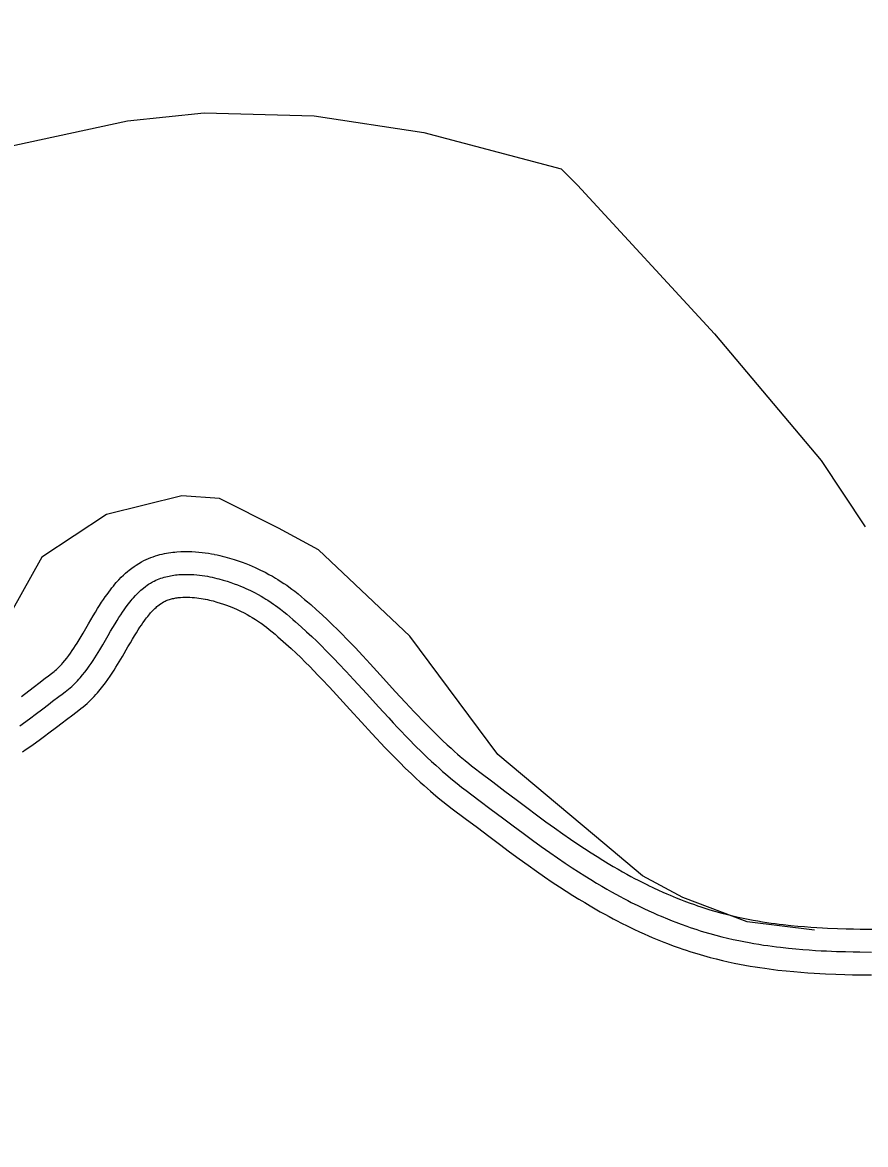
# Model space of a CAD drawing. Extents: x 3161615 to 3199515, y 867541 to 892976.
# Drawn here: x 3169431 to 3169984, y 873657 to 874393 of the extents above; entities that cross this region are included whole.
import ezdxf

# ---------------------------------------------------------------- set-up
doc = ezdxf.new("R2010")
doc.units = 0
doc.layers.add('V-ROAD-CNTR', color=7, linetype='Continuous')
doc.layers.add('V-TOPO-SHOR', color=7, linetype='Continuous')

msp = doc.modelspace()

# ---------------------------------------------------------------- linework, layer by layer
at = {"layer": 'V-ROAD-CNTR'}
for points in [[(3169430.3, 873950.64), (3169435.22, 873954.38), (3169438.92, 873957.21), (3169441.72, 873959.35), (3169445.93, 873962.54), (3169448.07, 873964.14), (3169450.1, 873965.65), (3169451.01, 873966.33), (3169451.79, 873966.95), (3169452.55, 873967.6), (3169453.3, 873968.26), (3169454.04, 873968.94), (3169454.76, 873969.65), (3169455.47, 873970.37), (3169456.17, 873971.1), (3169456.85, 873971.85), (3169457.49, 873972.57), (3169458.85, 873974.19), (3169460.12, 873975.79), (3169461.35, 873977.41), (3169462.54, 873979.05), (3169463.68, 873980.7), (3169464.78, 873982.35), (3169465.85, 873984), (3169466.87, 873985.6), (3169468.89, 873988.89), (3169470.76, 873992.04), (3169474.34, 873998.17), (3169475.93, 874000.89), (3169477.45, 874003.47), (3169478.9, 874005.9), (3169480.3, 874008.18), (3169481.63, 874010.32), (3169482.92, 874012.33), (3169484.16, 874014.19), (3169485.35, 874015.94), (3169486.5, 874017.56), (3169487.6, 874019.07), (3169488.67, 874020.48), (3169489.68, 874021.79), (3169490.67, 874023), (3169491.61, 874024.13), (3169492.55, 874025.22), (3169494.26, 874027.11), (3169495.86, 874028.76), (3169497.32, 874030.18), (3169498.64, 874031.39), (3169499.83, 874032.43), (3169500.96, 874033.36), (3169502.81, 874034.8), (3169504.32, 874035.88), (3169505.55, 874036.72), (3169507.31, 874037.82), (3169509.14, 874038.87), (3169510.7, 874039.68), (3169512.23, 874040.42), (3169513.76, 874041.09), (3169515.29, 874041.7), (3169516.79, 874042.25), (3169518.28, 874042.75), (3169519.76, 874043.2), (3169521.22, 874043.59), (3169522.67, 874043.95), (3169524.1, 874044.27), (3169525.51, 874044.54), (3169526.91, 874044.78), (3169528.28, 874044.99), (3169529.63, 874045.17), (3169530.97, 874045.31), (3169532.36, 874045.44), (3169534.89, 874045.6), (3169537.41, 874045.67), (3169539.85, 874045.67), (3169542.23, 874045.59), (3169544.52, 874045.46), (3169546.75, 874045.27), (3169548.9, 874045.04), (3169550.98, 874044.77), (3169553, 874044.47), (3169554.94, 874044.14), (3169556.7, 874043.81)], [(3169556.96, 874043.76), (3169558.65, 874043.41), (3169560.41, 874043.01), (3169562.11, 874042.61), (3169563.8, 874042.17), (3169566.91, 874041.31), (3169569.86, 874040.41), (3169572.6, 874039.5), (3169575.15, 874038.59), (3169577.52, 874037.69), (3169579.73, 874036.81), (3169581.77, 874035.95), (3169583.68, 874035.11), (3169585.45, 874034.3), (3169587.14, 874033.5), (3169590.13, 874032.01), (3169592.75, 874030.62), (3169595, 874029.37), (3169596.94, 874028.24), (3169598.62, 874027.23), (3169600.1, 874026.3), (3169602.53, 874024.72), (3169604.36, 874023.47), (3169605.74, 874022.49), (3169607.7, 874021.04), (3169609.59, 874019.58), (3169611.83, 874017.78), (3169613.97, 874016.03), (3169616.07, 874014.28), (3169618.11, 874012.55), (3169620.12, 874010.81), (3169623.95, 874007.41), (3169627.63, 874004.05), (3169631.14, 874000.76), (3169634.48, 873997.54), (3169637.68, 873994.4), (3169640.74, 873991.34), (3169643.67, 873988.35), (3169646.49, 873985.45), (3169649.2, 873982.61), (3169654.35, 873977.14), (3169659.14, 873971.97), (3169667.96, 873962.33), (3169675.62, 873953.93), (3169682.31, 873946.66), (3169685.22, 873943.53), (3169687.96, 873940.61), (3169690.54, 873937.89), (3169692.96, 873935.37), (3169695.22, 873933.04), (3169699.53, 873928.67), (3169703.32, 873924.94), (3169706.65, 873921.73), (3169709.6, 873918.96), (3169712.19, 873916.58), (3169714.48, 873914.52), (3169716.49, 873912.74), (3169718.24, 873911.22), (3169721.4, 873908.55), (3169723.77, 873906.6), (3169725.54, 873905.18), (3169728.26, 873903.04), (3169731.05, 873900.91), (3169739.54, 873894.51), (3169747.49, 873888.5), (3169754.91, 873882.91), (3169761.84, 873877.72), (3169768.32, 873872.91), (3169774.4, 873868.46), (3169780.12, 873864.34), (3169785.48, 873860.55), (3169790.54, 873857.05), (3169795.29, 873853.82), (3169799.77, 873850.84), (3169803.99, 873848.1), (3169807.97, 873845.57), (3169811.72, 873843.25), (3169815.26, 873841.1), (3169818.6, 873839.12), (3169821.74, 873837.3), (3169824.71, 873835.62), (3169827.5, 873834.06), (3169830.14, 873832.63), (3169832.62, 873831.31), (3169834.96, 873830.08), (3169837.14, 873828.97), (3169841.43, 873826.83)], [(3169429.38, 873931.36), (3169433.18, 873934.09), (3169436.48, 873936.52), (3169439.35, 873938.67), (3169444.33, 873942.46), (3169448.03, 873945.3), (3169450.8, 873947.42), (3169454.95, 873950.56), (3169457.01, 873952.1), (3169459.08, 873953.63), (3169460.21, 873954.48), (3169461.31, 873955.36), (3169462.36, 873956.25), (3169463.38, 873957.15), (3169464.37, 873958.07), (3169465.32, 873959), (3169466.25, 873959.93), (3169467.14, 873960.87), (3169468, 873961.82), (3169468.84, 873962.77), (3169470.46, 873964.68), (3169471.98, 873966.6), (3169473.42, 873968.51), (3169474.78, 873970.39), (3169476.08, 873972.26), (3169477.31, 873974.1), (3169478.48, 873975.9), (3169479.6, 873977.67), (3169481.72, 873981.13), (3169483.68, 873984.42), (3169487.29, 873990.61), (3169488.87, 873993.3), (3169490.34, 873995.81), (3169491.74, 873998.14), (3169493.05, 874000.3), (3169494.3, 874002.29), (3169495.48, 874004.13), (3169496.6, 874005.82), (3169497.67, 874007.38), (3169498.68, 874008.81), (3169499.64, 874010.13), (3169500.56, 874011.34), (3169501.43, 874012.46), (3169502.26, 874013.48), (3169503.04, 874014.42), (3169503.79, 874015.28), (3169505.21, 874016.85), (3169506.48, 874018.17), (3169507.62, 874019.27), (3169508.64, 874020.21), (3169509.55, 874021), (3169510.35, 874021.67), (3169511.79, 874022.78), (3169512.89, 874023.57), (3169513.73, 874024.14), (3169515.02, 874024.95), (3169516.34, 874025.7), (3169517.41, 874026.26), (3169518.49, 874026.78), (3169519.57, 874027.26), (3169520.66, 874027.69), (3169521.74, 874028.09), (3169522.83, 874028.45), (3169523.92, 874028.78), (3169525, 874029.08), (3169526.08, 874029.34), (3169527.16, 874029.58), (3169528.23, 874029.79), (3169529.3, 874029.98), (3169530.36, 874030.14), (3169531.42, 874030.27), (3169532.46, 874030.39), (3169533.5, 874030.48), (3169535.58, 874030.61), (3169537.61, 874030.67), (3169539.6, 874030.67), (3169541.56, 874030.61), (3169543.46, 874030.5), (3169545.33, 874030.34), (3169547.14, 874030.15), (3169548.91, 874029.92), (3169550.63, 874029.66), (3169552.3, 874029.38), (3169553.92, 874029.07)], [(3169553.92, 874029.07), (3169555.49, 874028.74), (3169557.02, 874028.4), (3169558.5, 874028.05), (3169559.93, 874027.68), (3169562.71, 874026.91), (3169565.3, 874026.12), (3169567.72, 874025.31), (3169569.98, 874024.51), (3169572.08, 874023.71), (3169574.03, 874022.93), (3169575.85, 874022.17), (3169577.54, 874021.42), (3169579.11, 874020.71), (3169580.57, 874020.01), (3169583.27, 874018.67), (3169585.59, 874017.44), (3169587.58, 874016.33), (3169589.29, 874015.34), (3169590.76, 874014.45), (3169592.03, 874013.66), (3169594.2, 874012.24), (3169595.79, 874011.16), (3169596.95, 874010.33), (3169598.65, 874009.08), (3169600.3, 874007.8), (3169602.39, 874006.13), (3169604.42, 874004.46), (3169606.4, 874002.81), (3169608.34, 874001.16), (3169610.24, 873999.52), (3169613.92, 873996.26), (3169617.44, 873993.04), (3169620.81, 873989.88), (3169624.03, 873986.78), (3169627.12, 873983.75), (3169630.09, 873980.78), (3169632.94, 873977.88), (3169635.68, 873975.05), (3169638.32, 873972.29), (3169643.39, 873966.9), (3169648.1, 873961.81), (3169656.89, 873952.21), (3169664.56, 873943.8), (3169671.29, 873936.47), (3169674.26, 873933.28), (3169677.05, 873930.31), (3169679.68, 873927.54), (3169682.16, 873924.95), (3169684.5, 873922.54), (3169688.93, 873918.06), (3169692.85, 873914.2), (3169696.32, 873910.86), (3169699.39, 873907.97), (3169702.1, 873905.48), (3169704.5, 873903.32), (3169706.62, 873901.45), (3169708.49, 873899.83), (3169711.79, 873897.03), (3169714.3, 873894.97), (3169716.2, 873893.44), (3169719.08, 873891.18), (3169721.99, 873888.95), (3169730.51, 873882.54), (3169738.45, 873876.53), (3169745.89, 873870.92), (3169752.87, 873865.69), (3169759.43, 873860.83), (3169765.59, 873856.32), (3169771.4, 873852.13), (3169776.88, 873848.26), (3169782.05, 873844.68), (3169786.93, 873841.37), (3169791.54, 873838.31), (3169795.89, 873835.48), (3169800, 873832.87), (3169803.88, 873830.46), (3169807.55, 873828.24), (3169811.01, 873826.18), (3169814.28, 873824.29), (3169817.37, 873822.53), (3169820.28, 873820.92), (3169823.03, 873819.42), (3169825.62, 873818.04), (3169828.07, 873816.76), (3169830.38, 873815.58), (3169834.74, 873813.4)], [(3169431.1, 873914.37), (3169433.53, 873915.99), (3169435.87, 873917.59), (3169438.05, 873919.12), (3169442.01, 873921.96), (3169445.43, 873924.48), (3169448.39, 873926.7), (3169453.43, 873930.54), (3169457.15, 873933.39), (3169459.89, 873935.48), (3169463.97, 873938.57), (3169465.96, 873940.06), (3169468.06, 873941.61), (3169469.42, 873942.64), (3169470.83, 873943.76), (3169472.18, 873944.9), (3169473.47, 873946.05), (3169474.7, 873947.19), (3169475.88, 873948.34), (3169477.02, 873949.49), (3169478.11, 873950.64), (3169479.16, 873951.78), (3169480.2, 873952.96), (3169482.07, 873955.18), (3169483.84, 873957.41), (3169485.49, 873959.6), (3169487.03, 873961.73), (3169488.47, 873963.82), (3169489.83, 873965.84), (3169491.1, 873967.8), (3169492.32, 873969.73), (3169494.56, 873973.37), (3169496.6, 873976.79), (3169500.25, 873983.05), (3169501.81, 873985.72), (3169503.24, 873988.16), (3169504.57, 873990.38), (3169505.81, 873992.41), (3169506.97, 873994.25), (3169508.04, 873995.93), (3169509.05, 873997.45), (3169509.99, 873998.82), (3169510.87, 874000.07), (3169511.69, 874001.19), (3169512.45, 874002.2), (3169513.17, 874003.12), (3169513.85, 874003.96), (3169514.47, 874004.7), (3169515.02, 874005.34), (3169516.16, 874006.59), (3169517.1, 874007.57), (3169517.93, 874008.37), (3169518.64, 874009.03), (3169519.26, 874009.57), (3169519.74, 874009.97), (3169520.77, 874010.76), (3169521.47, 874011.26), (3169521.92, 874011.57), (3169522.73, 874012.08), (3169523.54, 874012.54), (3169524.12, 874012.85), (3169524.74, 874013.14), (3169525.38, 874013.42), (3169526.03, 874013.68), (3169526.7, 874013.93), (3169527.38, 874014.16), (3169528.07, 874014.36), (3169528.78, 874014.56), (3169529.49, 874014.73), (3169530.22, 874014.89), (3169530.95, 874015.04), (3169531.69, 874015.17), (3169532.44, 874015.28), (3169533.2, 874015.38), (3169533.96, 874015.46), (3169534.65, 874015.52), (3169536.27, 874015.63), (3169537.81, 874015.67), (3169539.36, 874015.67), (3169540.89, 874015.62), (3169542.41, 874015.53), (3169543.91, 874015.41), (3169545.38, 874015.25), (3169546.83, 874015.06), (3169548.25, 874014.85), (3169549.65, 874014.61), (3169551.14, 874014.33)], [(3169550.88, 874014.38), (3169552.33, 874014.08), (3169553.63, 874013.79), (3169554.89, 874013.49), (3169556.07, 874013.19), (3169558.5, 874012.51), (3169560.74, 874011.82), (3169562.84, 874011.13), (3169564.8, 874010.43), (3169566.63, 874009.74), (3169568.34, 874009.05), (3169569.93, 874008.38), (3169571.41, 874007.74), (3169572.78, 874007.11), (3169574.01, 874006.52), (3169576.42, 874005.32), (3169578.43, 874004.26), (3169580.16, 874003.3), (3169581.64, 874002.43), (3169582.91, 874001.67), (3169583.96, 874001.01), (3169585.87, 873999.77), (3169587.21, 873998.85), (3169588.16, 873998.18), (3169589.61, 873997.11), (3169591.02, 873996.02), (3169592.94, 873994.47), (3169594.86, 873992.9), (3169596.74, 873991.33), (3169598.58, 873989.77), (3169600.35, 873988.24), (3169603.88, 873985.11), (3169607.25, 873982.04), (3169610.47, 873979.01), (3169613.58, 873976.03), (3169616.56, 873973.1), (3169619.43, 873970.22), (3169622.2, 873967.4), (3169624.87, 873964.65), (3169627.44, 873961.96), (3169632.43, 873956.66), (3169637.07, 873951.65), (3169645.81, 873942.1), (3169653.49, 873933.67), (3169660.28, 873926.29), (3169663.3, 873923.04), (3169666.14, 873920.01), (3169668.83, 873917.18), (3169671.37, 873914.53), (3169673.79, 873912.04), (3169678.33, 873907.45), (3169682.38, 873903.45), (3169685.98, 873899.99), (3169689.18, 873896.98), (3169692.01, 873894.38), (3169694.52, 873892.12), (3169696.74, 873890.16), (3169698.73, 873888.44), (3169702.18, 873885.52), (3169704.83, 873883.34), (3169706.86, 873881.7), (3169709.89, 873879.31), (3169712.93, 873877), (3169721.47, 873870.57), (3169729.42, 873864.56), (3169736.88, 873858.93), (3169743.9, 873853.67), (3169750.53, 873848.75), (3169756.78, 873844.18), (3169762.69, 873839.92), (3169768.28, 873835.97), (3169773.57, 873832.31), (3169778.57, 873828.91), (3169783.3, 873825.77), (3169787.78, 873822.86), (3169792.02, 873820.17), (3169796.03, 873817.68), (3169799.83, 873815.37), (3169803.42, 873813.24), (3169806.81, 873811.27), (3169810.02, 873809.45), (3169813.06, 873807.77), (3169815.92, 873806.21), (3169818.62, 873804.77), (3169821.17, 873803.44), (3169823.61, 873802.19), (3169828.05, 873799.98)], [(3169841.24, 873826.92), (3169845.01, 873825.11), (3169848.25, 873823.6), (3169851.11, 873822.31), (3169853.63, 873821.2), (3169855.82, 873820.26), (3169859.77, 873818.62), (3169862.73, 873817.43), (3169864.95, 873816.57), (3169868.34, 873815.29), (3169871.77, 873814.06), (3169873.87, 873813.32), (3169875.96, 873812.62), (3169878.02, 873811.95), (3169880.04, 873811.31), (3169882.01, 873810.7), (3169885.96, 873809.55), (3169889.77, 873808.5), (3169893.47, 873807.55), (3169897.05, 873806.68), (3169900.53, 873805.89), (3169903.9, 873805.17), (3169907.17, 873804.51), (3169910.34, 873803.92), (3169913.42, 873803.37), (3169916.41, 873802.88), (3169919.31, 873802.43), (3169922.12, 873802.02), (3169924.84, 873801.65), (3169927.48, 873801.31), (3169930.02, 873801), (3169935.03, 873800.45), (3169939.71, 873800), (3169944.1, 873799.63), (3169948.23, 873799.32), (3169952.11, 873799.07), (3169955.76, 873798.86), (3169959.16, 873798.69), (3169965.62, 873798.42), (3169971.27, 873798.24), (3169976.22, 873798.12), (3169980.55, 873798.04), (3169988.2, 873797.95)], [(3169834.74, 873813.4), (3169838.59, 873811.55), (3169842, 873809.96), (3169845.01, 873808.61), (3169847.65, 873807.44), (3169849.99, 873806.44), (3169854.11, 873804.73), (3169857.23, 873803.48), (3169859.59, 873802.56), (3169863.15, 873801.22), (3169866.76, 873799.92), (3169869.01, 873799.13), (3169871.24, 873798.38), (3169873.42, 873797.67), (3169875.58, 873796.99), (3169877.7, 873796.34), (3169881.87, 873795.11), (3169885.91, 873794), (3169889.83, 873792.99), (3169893.62, 873792.07), (3169897.3, 873791.24), (3169900.86, 873790.48), (3169904.31, 873789.79), (3169907.66, 873789.16), (3169910.89, 873788.59), (3169914.03, 873788.07), (3169917.07, 873787.6), (3169920.02, 873787.17), (3169922.87, 873786.78), (3169925.63, 873786.42), (3169928.31, 873786.1), (3169933.49, 873785.53), (3169938.36, 873785.06), (3169942.91, 873784.68), (3169947.19, 873784.36), (3169951.19, 873784.1), (3169954.95, 873783.88), (3169958.47, 873783.7), (3169965.07, 873783.43), (3169970.85, 873783.25), (3169975.9, 873783.13), (3169980.33, 873783.05), (3169988.07, 873782.96)], [(3169828.23, 873799.89), (3169832.18, 873797.99), (3169835.75, 873796.33), (3169838.9, 873794.91), (3169841.68, 873793.68), (3169844.15, 873792.62), (3169848.44, 873790.84), (3169851.73, 873789.52), (3169854.23, 873788.55), (3169857.97, 873787.14), (3169861.74, 873785.78), (3169864.15, 873784.94), (3169866.51, 873784.15), (3169868.83, 873783.39), (3169871.11, 873782.67), (3169873.39, 873781.97), (3169877.77, 873780.68), (3169882.05, 873779.51), (3169886.19, 873778.44), (3169890.2, 873777.47), (3169894.07, 873776.59), (3169897.83, 873775.79), (3169901.46, 873775.06), (3169904.97, 873774.4), (3169908.37, 873773.8), (3169911.65, 873773.26), (3169914.84, 873772.76), (3169917.92, 873772.31), (3169920.9, 873771.91), (3169923.78, 873771.54), (3169926.59, 873771.2), (3169931.96, 873770.61), (3169937.01, 873770.12), (3169941.72, 873769.72), (3169946.14, 873769.39), (3169950.28, 873769.12), (3169954.15, 873768.9), (3169957.78, 873768.72), (3169964.53, 873768.44), (3169970.43, 873768.25), (3169975.59, 873768.13), (3169980.1, 873768.05), (3169987.93, 873767.96)]]:
    msp.add_lwpolyline(points, dxfattribs=at)
msp.add_spline([(3172574.92, 872991.44), (3172391.29, 873136.44), (3172185.85, 873299.12), (3171983.68, 873455), (3171834.37, 873577.17), (3171683.77, 873697.05), (3171489.8, 873827.42), (3171191.14, 874027.44), (3170949.21, 874188.76), (3170747.69, 874329.41), (3170544.9, 874457.88), (3170452.37, 874517.43), (3170371.2, 874575.73), (3170275.05, 874638.4), (3170158.15, 874722.26), (3170073.02, 874793.77), (3169971.25, 874879.64), (3169872.07, 874978.89), (3169730.11, 875110.25), (3169559.68, 875281.57), (3169371.97, 875459.64), (3169221.29, 875604.54), (3169089.03, 875738.61), (3168983.58, 875846.57), (3168900.32, 875956.85), (3168809.82, 876073.37), (3168702.88, 876235.13), (3168574.35, 876446.73), (3168384.12, 876773.24)], degree=3, dxfattribs=at)
at = {"layer": 'V-TOPO-SHOR'}
for points in [[(3169499.83, 874328.1), (3169550.3, 874333.36), (3169622.36, 874331.36), (3169694.41, 874320.35), (3169784.43, 874296.68), (3169795.21, 874285.84), (3169885.03, 874188.29), (3169955.08, 874105.22), (3169983.78, 874061.89)], [(3169010.2, 873842.96), (3169031.99, 873905.96), (3169041.27, 874001.43), (3169047.03, 874129.35), (3169050.71, 874159.97), (3169065.17, 874174.34), (3169079.6, 874179.71), (3169164.38, 874213.71), (3169250.99, 874258.52), (3169335.76, 874290.71), (3169425.91, 874312.09), (3169499.83, 874328.1)], [(3169950.51, 873797.41), (3169906.48, 873802.82), (3169864.25, 873818.79), (3169837.86, 873832.96), (3169806.23, 873859.47), (3169742.95, 873912.49), (3169685.03, 873990.17), (3169625.29, 874046.7), (3169598.91, 874060.87), (3169560.2, 874080.35), (3169535.55, 874082.18), (3169486.19, 874069.99), (3169443.83, 874041.92), (3169417.27, 873994.43), (3169401.29, 873948.67), (3169397.7, 873924.02)]]:
    msp.add_lwpolyline(points, dxfattribs=at)

doc.saveas('drawing.dxf')
